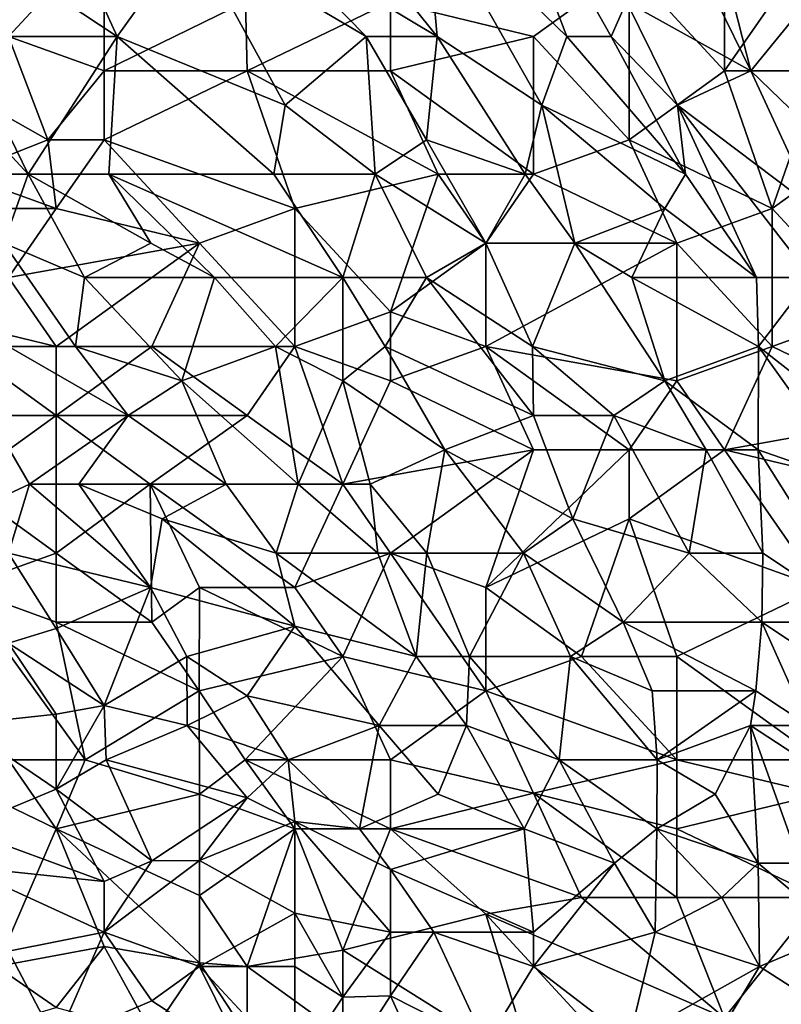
# Model space of a CAD drawing. Extents: x -0.3 to 0.3, y -0.266 to 0.266.
# Tile 417 of 430: x 0.249 to 0.275, y 0.153 to 0.187. Entities that reach past the tile are written whole.
import ezdxf

# ---------------------------------------------------------------- set-up
doc = ezdxf.new("R2010")
doc.units = 0

msp = doc.modelspace()

# ---------------------------------------------------------------- linework, layer by layer
for points in [[(0.248327, 0.195915, 1.182935), (0.248327, 0.186361, 1.183232), (0.251637, 0.189944, 1.184825)], [(0.262756, 0.191138, 0.918143), (0.264479, 0.194721, 0.92751), (0.267681, 0.186361, 0.92751)], [(0.269225, 0.186361, 0.932194), (0.264479, 0.194721, 0.92751), (0.26975, 0.187555, 0.935316)], [(0.267681, 0.186361, 0.92751), (0.264479, 0.194721, 0.92751), (0.269225, 0.186361, 0.932194)], [(0.252088, 0.186361, 0.88848), (0.248486, 0.18875, 0.880674), (0.249906, 0.191138, 0.885357)], [(0.252088, 0.186361, 0.88848), (0.249906, 0.191138, 0.885357), (0.254658, 0.189944, 0.896286)], [(0.263184, 0.186361, 0.915021), (0.257215, 0.189944, 0.902531), (0.259336, 0.191138, 0.908776)], [(0.259336, 0.191138, 0.908776), (0.262756, 0.191138, 0.918143), (0.263184, 0.186361, 0.915021)], [(0.266818, 0.183973, 0.922827), (0.262756, 0.191138, 0.918143), (0.267681, 0.186361, 0.92751)], [(0.266818, 0.183973, 0.922827), (0.263184, 0.186361, 0.915021), (0.262756, 0.191138, 0.918143)], [(0.273155, 0.185167, 1.188617), (0.273155, 0.191138, 1.188928), (0.269845, 0.18875, 1.18887)], [(0.273155, 0.185167, 1.188617), (0.276466, 0.189944, 1.188647), (0.273155, 0.191138, 1.188928)], [(0.251637, 0.189944, 1.184825), (0.248327, 0.186361, 1.183232), (0.251637, 0.185167, 1.184775)], [(0.251637, 0.185167, 1.184775), (0.256549, 0.187555, 1.186672), (0.251637, 0.189944, 1.184825)], [(0.257922, 0.183973, 0.90097), (0.252088, 0.186361, 0.88848), (0.254658, 0.189944, 0.896286)], [(0.260731, 0.186361, 0.908776), (0.254658, 0.189944, 0.896286), (0.257215, 0.189944, 0.902531)], [(0.257922, 0.183973, 0.90097), (0.254658, 0.189944, 0.896286), (0.260731, 0.186361, 0.908776)], [(0.257215, 0.189944, 0.902531), (0.263184, 0.186361, 0.915021), (0.260731, 0.186361, 0.908776)], [(0.26975, 0.187555, 0.935316), (0.271732, 0.189944, 0.946245), (0.274069, 0.185167, 0.947806)], [(0.271732, 0.189944, 0.946245), (0.272855, 0.189944, 0.950929), (0.274069, 0.185167, 0.947806)], [(0.274069, 0.185167, 0.947806), (0.272855, 0.189944, 0.950929), (0.276019, 0.187555, 0.960296)], [(0.276466, 0.185167, 1.188351), (0.276466, 0.189944, 1.188647), (0.273155, 0.185167, 1.188617)], [(0.246672, 0.186361, 0.87547), (0.248486, 0.18875, 0.880674), (0.252088, 0.186361, 0.88848)], [(0.266534, 0.186361, 1.188509), (0.269845, 0.18875, 1.18887), (0.261569, 0.187555, 1.187915)], [(0.269845, 0.182778, 1.188323), (0.269845, 0.18875, 1.18887), (0.266534, 0.186361, 1.188509)], [(0.269845, 0.182778, 1.188323), (0.273155, 0.185167, 1.188617), (0.269845, 0.18875, 1.18887)], [(0.256603, 0.185167, 1.186604), (0.256549, 0.187555, 1.186672), (0.251637, 0.185167, 1.184775)], [(0.256603, 0.185167, 1.186604), (0.261569, 0.187555, 1.187915), (0.256549, 0.187555, 1.186672)], [(0.261569, 0.185167, 1.187782), (0.261569, 0.187555, 1.187915), (0.256603, 0.185167, 1.186604)], [(0.261569, 0.185167, 1.187782), (0.266534, 0.186361, 1.188509), (0.261569, 0.187555, 1.187915)], [(0.269225, 0.186361, 0.932194), (0.26975, 0.187555, 0.935316), (0.271523, 0.183973, 0.936878)], [(0.271523, 0.183973, 0.936878), (0.26975, 0.187555, 0.935316), (0.274069, 0.185167, 0.947806)], [(0.274069, 0.185167, 0.947806), (0.276019, 0.187555, 0.960296), (0.277775, 0.181584, 0.957173)], [(0.243361, 0.186361, 1.18022), (0.249684, 0.182778, 1.18355), (0.248327, 0.186361, 1.183232)], [(0.243361, 0.186361, 1.18022), (0.246672, 0.181584, 1.181616), (0.249684, 0.182778, 1.18355)], [(0.245689, 0.185167, 0.872868), (0.246672, 0.186361, 0.87547), (0.249006, 0.181584, 0.880674)], [(0.249006, 0.181584, 0.880674), (0.246672, 0.186361, 0.87547), (0.252088, 0.186361, 0.88848)], [(0.249684, 0.182778, 1.18355), (0.251637, 0.185167, 1.184775), (0.248327, 0.186361, 1.183232)], [(0.249006, 0.181584, 0.880674), (0.252088, 0.186361, 0.88848), (0.251803, 0.181584, 0.886919)], [(0.251803, 0.181584, 0.886919), (0.252088, 0.186361, 0.88848), (0.257525, 0.181584, 0.899408)], [(0.252088, 0.186361, 0.88848), (0.257922, 0.183973, 0.90097), (0.257525, 0.181584, 0.899408)], [(0.260731, 0.186361, 0.908776), (0.261037, 0.181584, 0.907214), (0.257922, 0.183973, 0.90097)], [(0.262817, 0.182778, 0.911898), (0.260731, 0.186361, 0.908776), (0.263184, 0.186361, 0.915021)], [(0.261037, 0.181584, 0.907214), (0.260731, 0.186361, 0.908776), (0.262817, 0.182778, 0.911898)], [(0.266534, 0.186361, 1.188509), (0.261569, 0.185167, 1.187782), (0.266534, 0.181584, 1.187966)], [(0.263184, 0.186361, 0.915021), (0.266239, 0.181584, 0.919704), (0.262817, 0.182778, 0.911898)], [(0.266239, 0.181584, 0.919704), (0.263184, 0.186361, 0.915021), (0.266818, 0.183973, 0.922827)], [(0.266534, 0.186361, 1.188509), (0.266534, 0.181584, 1.187966), (0.269845, 0.182778, 1.188323)], [(0.267681, 0.186361, 0.92751), (0.271798, 0.181584, 0.935316), (0.266818, 0.183973, 0.922827)], [(0.271798, 0.181584, 0.935316), (0.267681, 0.186361, 0.92751), (0.269225, 0.186361, 0.932194)], [(0.271798, 0.181584, 0.935316), (0.269225, 0.186361, 0.932194), (0.271523, 0.183973, 0.936878)], [(0.246326, 0.181584, 0.874429), (0.245689, 0.185167, 0.872868), (0.249006, 0.181584, 0.880674)], [(0.249684, 0.182778, 1.18355), (0.251637, 0.182778, 1.184513), (0.251637, 0.185167, 1.184775)], [(0.251637, 0.182778, 1.184513), (0.256603, 0.185167, 1.186604), (0.251637, 0.185167, 1.184775)], [(0.251637, 0.182778, 1.184513), (0.258258, 0.18039, 1.186386), (0.256603, 0.185167, 1.186604)], [(0.263224, 0.181584, 1.187577), (0.261569, 0.185167, 1.187782), (0.256603, 0.185167, 1.186604)], [(0.258258, 0.18039, 1.186386), (0.263224, 0.181584, 1.187577), (0.256603, 0.185167, 1.186604)], [(0.261569, 0.185167, 1.187782), (0.263224, 0.181584, 1.187577), (0.266534, 0.181584, 1.187966)], [(0.269845, 0.182778, 1.188323), (0.274811, 0.18039, 1.187747), (0.273155, 0.185167, 1.188617)], [(0.271523, 0.183973, 0.936878), (0.274069, 0.185167, 0.947806), (0.276269, 0.18039, 0.949367)], [(0.274811, 0.18039, 1.187747), (0.276466, 0.185167, 1.188351), (0.273155, 0.185167, 1.188617)], [(0.276269, 0.18039, 0.949367), (0.274069, 0.185167, 0.947806), (0.277775, 0.181584, 0.957173)], [(0.274811, 0.18039, 1.187747), (0.278121, 0.182778, 1.18778), (0.276466, 0.185167, 1.188351)], [(0.257525, 0.181584, 0.899408), (0.257922, 0.183973, 0.90097), (0.261037, 0.181584, 0.907214)], [(0.267965, 0.179195, 0.922827), (0.266239, 0.181584, 0.919704), (0.266818, 0.183973, 0.922827)], [(0.271088, 0.18039, 0.932194), (0.266818, 0.183973, 0.922827), (0.271798, 0.181584, 0.935316)], [(0.267965, 0.179195, 0.922827), (0.266818, 0.183973, 0.922827), (0.271088, 0.18039, 0.932194)], [(0.271523, 0.183973, 0.936878), (0.276269, 0.18039, 0.949367), (0.276163, 0.178001, 0.946245)], [(0.276163, 0.178001, 0.946245), (0.274261, 0.178001, 0.94), (0.271523, 0.183973, 0.936878)], [(0.271798, 0.181584, 0.935316), (0.271523, 0.183973, 0.936878), (0.274261, 0.178001, 0.94)], [(0.249684, 0.182778, 1.18355), (0.246672, 0.181584, 1.181616), (0.249982, 0.18039, 1.183257)], [(0.249982, 0.18039, 1.183257), (0.251637, 0.182778, 1.184513), (0.249684, 0.182778, 1.18355)], [(0.249982, 0.18039, 1.183257), (0.254948, 0.179195, 1.185084), (0.251637, 0.182778, 1.184513)], [(0.254948, 0.179195, 1.185084), (0.258258, 0.18039, 1.186386), (0.251637, 0.182778, 1.184513)], [(0.264879, 0.179195, 0.915322), (0.261037, 0.181584, 0.907214), (0.262817, 0.182778, 0.911898)], [(0.264879, 0.179195, 0.915322), (0.262817, 0.182778, 0.911898), (0.266239, 0.181584, 0.919704)], [(0.2715, 0.179195, 1.187619), (0.269845, 0.182778, 1.188323), (0.266534, 0.181584, 1.187966)], [(0.274811, 0.18039, 1.187747), (0.269845, 0.182778, 1.188323), (0.2715, 0.179195, 1.187619)], [(0.278121, 0.176807, 1.186282), (0.278121, 0.182778, 1.18778), (0.274811, 0.18039, 1.187747)], [(0.249982, 0.18039, 1.183257), (0.246672, 0.181584, 1.181616), (0.245017, 0.18039, 1.18016)], [(0.248168, 0.179195, 0.879113), (0.246326, 0.181584, 0.874429), (0.249006, 0.181584, 0.880674)], [(0.248168, 0.179195, 0.879113), (0.249006, 0.181584, 0.880674), (0.250966, 0.178001, 0.885357)], [(0.249006, 0.181584, 0.880674), (0.251803, 0.181584, 0.886919), (0.253256, 0.179195, 0.890041)], [(0.250966, 0.178001, 0.885357), (0.249006, 0.181584, 0.880674), (0.253256, 0.179195, 0.890041)], [(0.259914, 0.178001, 0.904033), (0.251803, 0.181584, 0.886919), (0.257525, 0.181584, 0.899408)], [(0.253256, 0.179195, 0.890041), (0.251803, 0.181584, 0.886919), (0.255465, 0.178001, 0.894725)], [(0.255465, 0.178001, 0.894725), (0.251803, 0.181584, 0.886919), (0.259914, 0.178001, 0.904033)], [(0.259914, 0.178001, 0.904033), (0.257525, 0.181584, 0.899408), (0.261037, 0.181584, 0.907214)], [(0.258258, 0.18039, 1.186386), (0.261569, 0.176807, 1.186018), (0.263224, 0.181584, 1.187577)], [(0.262823, 0.178001, 0.910337), (0.259914, 0.178001, 0.904033), (0.261037, 0.181584, 0.907214)], [(0.264879, 0.179195, 0.915322), (0.262823, 0.178001, 0.910337), (0.261037, 0.181584, 0.907214)], [(0.261569, 0.176807, 1.186018), (0.264879, 0.179195, 1.187248), (0.263224, 0.181584, 1.187577)], [(0.264879, 0.179195, 1.187248), (0.266534, 0.181584, 1.187966), (0.263224, 0.181584, 1.187577)], [(0.264879, 0.179195, 1.187248), (0.2715, 0.179195, 1.187619), (0.266534, 0.181584, 1.187966)], [(0.267965, 0.179195, 0.922827), (0.264879, 0.179195, 0.915322), (0.266239, 0.181584, 0.919704)], [(0.271088, 0.18039, 0.932194), (0.271798, 0.181584, 0.935316), (0.274261, 0.178001, 0.94)], [(0.249982, 0.18039, 1.183257), (0.245017, 0.18039, 1.18016), (0.248327, 0.178001, 1.181513)], [(0.248327, 0.178001, 1.181513), (0.254948, 0.179195, 1.185084), (0.249982, 0.18039, 1.183257)], [(0.258258, 0.175613, 1.18482), (0.258258, 0.18039, 1.186386), (0.254948, 0.179195, 1.185084)], [(0.258258, 0.175613, 1.18482), (0.261569, 0.176807, 1.186018), (0.258258, 0.18039, 1.186386)], [(0.269936, 0.178001, 0.92751), (0.267965, 0.179195, 0.922827), (0.271088, 0.18039, 0.932194)], [(0.269936, 0.178001, 0.92751), (0.271088, 0.18039, 0.932194), (0.274261, 0.178001, 0.94)], [(0.274811, 0.175613, 1.18631), (0.274811, 0.18039, 1.187747), (0.2715, 0.179195, 1.187619)], [(0.274811, 0.175613, 1.18631), (0.278121, 0.176807, 1.186282), (0.274811, 0.18039, 1.187747)], [(0.248168, 0.179195, 0.879113), (0.250966, 0.178001, 0.885357), (0.250649, 0.175613, 0.885357)], [(0.248327, 0.175613, 0.880621), (0.248168, 0.179195, 0.879113), (0.250649, 0.175613, 0.885357)], [(0.254948, 0.179195, 1.185084), (0.248327, 0.178001, 1.181513), (0.249982, 0.175613, 1.181426)], [(0.254948, 0.179195, 1.185084), (0.249982, 0.175613, 1.181426), (0.253293, 0.175613, 1.183063)], [(0.250966, 0.178001, 0.885357), (0.253256, 0.179195, 0.890041), (0.255465, 0.178001, 0.894725)], [(0.254948, 0.179195, 1.185084), (0.253293, 0.175613, 1.183063), (0.258258, 0.175613, 1.18482)], [(0.264879, 0.175613, 1.186063), (0.264879, 0.179195, 1.187248), (0.261569, 0.176807, 1.186018)], [(0.264879, 0.179195, 0.915322), (0.266496, 0.175613, 0.918143), (0.262823, 0.178001, 0.910337)], [(0.266496, 0.175613, 0.918143), (0.264879, 0.179195, 0.915322), (0.267965, 0.179195, 0.922827)], [(0.2715, 0.174418, 1.185963), (0.2715, 0.179195, 1.187619), (0.264879, 0.175613, 1.186063)], [(0.2715, 0.179195, 1.187619), (0.264879, 0.179195, 1.187248), (0.264879, 0.175613, 1.186063)], [(0.266496, 0.175613, 0.918143), (0.267965, 0.179195, 0.922827), (0.271082, 0.174418, 0.929071)], [(0.269936, 0.178001, 0.92751), (0.271082, 0.174418, 0.929071), (0.267965, 0.179195, 0.922827)], [(0.2715, 0.179195, 1.187619), (0.2715, 0.174418, 1.185963), (0.274811, 0.175613, 1.18631)], [(0.245017, 0.176807, 1.178755), (0.249982, 0.175613, 1.181426), (0.248327, 0.178001, 1.181513)], [(0.250966, 0.178001, 0.885357), (0.254339, 0.174418, 0.893164), (0.250649, 0.175613, 0.885357)], [(0.250966, 0.178001, 0.885357), (0.255465, 0.178001, 0.894725), (0.254339, 0.174418, 0.893164)], [(0.255465, 0.178001, 0.894725), (0.257578, 0.175613, 0.899408), (0.254339, 0.174418, 0.893164)], [(0.259914, 0.178001, 0.904033), (0.257578, 0.175613, 0.899408), (0.255465, 0.178001, 0.894725)], [(0.259914, 0.174418, 0.904289), (0.257578, 0.175613, 0.899408), (0.259914, 0.178001, 0.904033)], [(0.261389, 0.175613, 0.907214), (0.259914, 0.178001, 0.904033), (0.262823, 0.178001, 0.910337)], [(0.259914, 0.174418, 0.904289), (0.259914, 0.178001, 0.904033), (0.261389, 0.175613, 0.907214)], [(0.266534, 0.173224, 0.918039), (0.261389, 0.175613, 0.907214), (0.262823, 0.178001, 0.910337)], [(0.266496, 0.175613, 0.918143), (0.266534, 0.173224, 0.918039), (0.262823, 0.178001, 0.910337)], [(0.269936, 0.178001, 0.92751), (0.274261, 0.178001, 0.94), (0.274328, 0.175613, 0.938439)], [(0.274328, 0.175613, 0.938439), (0.271082, 0.174418, 0.929071), (0.269936, 0.178001, 0.92751)], [(0.274261, 0.178001, 0.94), (0.276163, 0.178001, 0.946245), (0.274328, 0.175613, 0.938439)], [(0.27738, 0.173224, 0.946245), (0.274328, 0.175613, 0.938439), (0.276163, 0.178001, 0.946245)], [(0.249982, 0.175613, 1.181426), (0.245017, 0.176807, 1.178755), (0.249982, 0.173224, 1.180187)], [(0.246672, 0.170836, 1.176607), (0.249982, 0.173224, 1.180187), (0.245017, 0.176807, 1.178755)], [(0.258258, 0.175613, 1.18482), (0.261569, 0.174418, 1.185054), (0.261569, 0.176807, 1.186018)], [(0.261569, 0.174418, 1.185054), (0.264879, 0.175613, 1.186063), (0.261569, 0.176807, 1.186018)], [(0.274811, 0.175613, 1.18631), (0.279776, 0.173224, 1.184348), (0.278121, 0.176807, 1.186282)], [(0.247669, 0.173224, 0.880674), (0.248327, 0.175613, 0.880621), (0.252476, 0.173224, 0.890041)], [(0.250649, 0.175613, 0.885357), (0.252476, 0.173224, 0.890041), (0.248327, 0.175613, 0.880621)], [(0.249982, 0.175613, 1.181426), (0.249982, 0.173224, 1.180187), (0.253293, 0.175613, 1.183063)], [(0.249982, 0.173224, 1.180187), (0.256603, 0.173224, 1.183161), (0.253293, 0.175613, 1.183063)], [(0.252476, 0.173224, 0.890041), (0.250649, 0.175613, 0.885357), (0.254339, 0.174418, 0.893164)], [(0.253293, 0.175613, 1.183063), (0.256603, 0.173224, 1.183161), (0.258258, 0.175613, 1.18482)], [(0.258365, 0.170836, 0.902531), (0.254339, 0.174418, 0.893164), (0.257578, 0.175613, 0.899408)], [(0.256603, 0.173224, 1.183161), (0.259914, 0.170836, 1.18275), (0.258258, 0.175613, 1.18482)], [(0.258365, 0.170836, 0.902531), (0.257578, 0.175613, 0.899408), (0.259914, 0.174418, 0.904289)], [(0.259914, 0.170836, 1.18275), (0.261569, 0.174418, 1.185054), (0.258258, 0.175613, 1.18482)], [(0.259914, 0.174418, 0.904289), (0.261389, 0.175613, 0.907214), (0.26346, 0.17203, 0.911898)], [(0.26346, 0.17203, 0.911898), (0.261389, 0.175613, 0.907214), (0.266534, 0.173224, 0.918039)], [(0.266534, 0.17203, 1.184539), (0.264879, 0.175613, 1.186063), (0.261569, 0.174418, 1.185054)], [(0.269845, 0.17203, 1.184759), (0.2715, 0.174418, 1.185963), (0.264879, 0.175613, 1.186063)], [(0.269845, 0.17203, 1.184759), (0.264879, 0.175613, 1.186063), (0.266534, 0.17203, 1.184539)], [(0.266496, 0.175613, 0.918143), (0.271082, 0.174418, 0.929071), (0.269316, 0.173224, 0.924388)], [(0.269316, 0.173224, 0.924388), (0.266534, 0.173224, 0.918039), (0.266496, 0.175613, 0.918143)], [(0.274315, 0.17203, 0.936878), (0.271082, 0.174418, 0.929071), (0.274328, 0.175613, 0.938439)], [(0.273155, 0.17203, 1.184753), (0.274811, 0.175613, 1.18631), (0.2715, 0.174418, 1.185963)], [(0.279776, 0.173224, 1.184348), (0.274811, 0.175613, 1.18631), (0.273155, 0.17203, 1.184753)], [(0.277744, 0.170836, 0.946245), (0.274315, 0.17203, 0.936878), (0.274328, 0.175613, 0.938439)], [(0.274328, 0.175613, 0.938439), (0.27738, 0.173224, 0.946245), (0.277744, 0.170836, 0.946245)], [(0.255873, 0.170836, 0.897847), (0.252476, 0.173224, 0.890041), (0.254339, 0.174418, 0.893164)], [(0.258365, 0.170836, 0.902531), (0.255873, 0.170836, 0.897847), (0.254339, 0.174418, 0.893164)], [(0.259914, 0.174418, 0.904289), (0.260867, 0.170836, 0.907214), (0.258365, 0.170836, 0.902531)], [(0.260867, 0.170836, 0.907214), (0.259914, 0.174418, 0.904289), (0.26346, 0.17203, 0.911898)], [(0.266534, 0.17203, 1.184539), (0.261569, 0.174418, 1.185054), (0.259914, 0.170836, 1.18275)], [(0.271082, 0.174418, 0.929071), (0.272515, 0.17203, 0.932194), (0.269316, 0.173224, 0.924388)], [(0.269845, 0.17203, 1.184759), (0.273155, 0.17203, 1.184753), (0.2715, 0.174418, 1.185963)], [(0.272515, 0.17203, 0.932194), (0.271082, 0.174418, 0.929071), (0.274315, 0.17203, 0.936878)], [(0.246481, 0.169641, 0.882235), (0.247669, 0.173224, 0.880674), (0.249057, 0.170836, 0.885357)], [(0.246672, 0.170836, 1.176607), (0.249982, 0.168447, 1.177125), (0.249982, 0.173224, 1.180187)], [(0.249057, 0.170836, 0.885357), (0.247669, 0.173224, 0.880674), (0.252476, 0.173224, 0.890041)], [(0.250764, 0.170836, 0.88848), (0.249057, 0.170836, 0.885357), (0.252476, 0.173224, 0.890041)], [(0.249982, 0.173224, 1.180187), (0.253242, 0.170836, 1.180428), (0.256603, 0.173224, 1.183161)], [(0.249982, 0.173224, 1.180187), (0.249982, 0.168447, 1.177125), (0.253242, 0.170836, 1.180428)], [(0.255873, 0.170836, 0.897847), (0.250764, 0.170836, 0.88848), (0.252476, 0.173224, 0.890041)], [(0.256603, 0.173224, 1.183161), (0.253242, 0.170836, 1.180428), (0.259914, 0.170836, 1.18275)], [(0.26346, 0.17203, 0.911898), (0.266534, 0.173224, 0.918039), (0.267891, 0.169641, 0.921265)], [(0.266534, 0.173224, 0.918039), (0.269316, 0.173224, 0.924388), (0.267891, 0.169641, 0.921265)], [(0.269316, 0.173224, 0.924388), (0.27193, 0.168447, 0.930633), (0.267891, 0.169641, 0.921265)], [(0.272515, 0.17203, 0.932194), (0.27193, 0.168447, 0.930633), (0.269316, 0.173224, 0.924388)], [(0.273155, 0.17203, 1.184753), (0.278121, 0.170836, 1.18345), (0.279776, 0.173224, 1.184348)], [(0.261569, 0.168447, 1.181589), (0.266534, 0.17203, 1.184539), (0.259914, 0.170836, 1.18275)], [(0.26346, 0.17203, 0.911898), (0.262834, 0.168447, 0.911898), (0.260867, 0.170836, 0.907214)], [(0.261569, 0.168447, 1.181589), (0.264879, 0.167253, 1.181316), (0.266534, 0.17203, 1.184539)], [(0.262834, 0.168447, 0.911898), (0.26346, 0.17203, 0.911898), (0.266186, 0.168447, 0.918143)], [(0.26346, 0.17203, 0.911898), (0.267891, 0.169641, 0.921265), (0.266186, 0.168447, 0.918143)], [(0.269845, 0.17203, 1.184759), (0.264879, 0.167253, 1.181316), (0.269845, 0.169641, 1.183342)], [(0.266534, 0.17203, 1.184539), (0.264879, 0.167253, 1.181316), (0.269845, 0.17203, 1.184759)], [(0.269845, 0.169641, 1.183342), (0.273155, 0.17203, 1.184753), (0.269845, 0.17203, 1.184759)], [(0.269845, 0.169641, 1.183342), (0.276466, 0.167253, 1.181393), (0.273155, 0.17203, 1.184753)], [(0.27193, 0.168447, 0.930633), (0.272515, 0.17203, 0.932194), (0.274483, 0.168447, 0.936878)], [(0.272515, 0.17203, 0.932194), (0.274315, 0.17203, 0.936878), (0.274483, 0.168447, 0.936878)], [(0.273155, 0.17203, 1.184753), (0.276466, 0.167253, 1.181393), (0.278121, 0.170836, 1.18345)], [(0.277744, 0.170836, 0.946245), (0.278089, 0.166059, 0.946245), (0.274315, 0.17203, 0.936878)], [(0.274483, 0.168447, 0.936878), (0.274315, 0.17203, 0.936878), (0.278089, 0.166059, 0.946245)], [(0.248327, 0.168447, 0.886917), (0.246481, 0.169641, 0.882235), (0.249057, 0.170836, 0.885357)], [(0.246672, 0.167253, 1.173784), (0.249982, 0.168447, 1.177125), (0.246672, 0.170836, 1.176607)], [(0.253245, 0.167253, 0.896286), (0.248327, 0.168447, 0.886917), (0.249057, 0.170836, 0.885357)], [(0.253245, 0.167253, 0.896286), (0.249057, 0.170836, 0.885357), (0.250764, 0.170836, 0.88848)], [(0.249982, 0.168447, 1.177125), (0.253293, 0.166059, 1.177026), (0.253242, 0.170836, 1.180428)], [(0.25365, 0.169641, 0.894725), (0.250764, 0.170836, 0.88848), (0.255873, 0.170836, 0.897847)], [(0.253245, 0.167253, 0.896286), (0.250764, 0.170836, 0.88848), (0.25365, 0.169641, 0.894725)], [(0.253242, 0.170836, 1.180428), (0.258258, 0.167253, 1.17989), (0.259914, 0.170836, 1.18275)], [(0.253242, 0.170836, 1.180428), (0.254948, 0.167253, 1.178701), (0.258258, 0.167253, 1.17989)], [(0.253242, 0.170836, 1.180428), (0.253293, 0.166059, 1.177026), (0.254948, 0.167253, 1.178701)], [(0.255873, 0.170836, 0.897847), (0.257605, 0.168447, 0.902531), (0.25365, 0.169641, 0.894725)], [(0.257605, 0.168447, 0.902531), (0.255873, 0.170836, 0.897847), (0.258365, 0.170836, 0.902531)], [(0.258365, 0.170836, 0.902531), (0.261133, 0.168447, 0.908776), (0.257605, 0.168447, 0.902531)], [(0.261569, 0.168447, 1.181589), (0.259914, 0.170836, 1.18275), (0.258258, 0.167253, 1.17989)], [(0.261133, 0.168447, 0.908776), (0.258365, 0.170836, 0.902531), (0.260867, 0.170836, 0.907214)], [(0.262834, 0.168447, 0.911898), (0.261133, 0.168447, 0.908776), (0.260867, 0.170836, 0.907214)], [(0.25365, 0.169641, 0.894725), (0.258258, 0.165918, 0.905653), (0.253245, 0.167253, 0.896286)], [(0.257605, 0.168447, 0.902531), (0.258258, 0.165918, 0.905653), (0.25365, 0.169641, 0.894725)], [(0.264879, 0.167253, 1.181316), (0.26819, 0.164864, 1.179861), (0.269845, 0.169641, 1.183342)], [(0.267891, 0.169641, 0.921265), (0.269641, 0.166059, 0.925949), (0.266186, 0.168447, 0.918143)], [(0.269641, 0.166059, 0.925949), (0.267891, 0.169641, 0.921265), (0.27193, 0.168447, 0.930633)], [(0.269845, 0.169641, 1.183342), (0.26819, 0.164864, 1.179861), (0.2715, 0.164864, 1.179992)], [(0.269845, 0.169641, 1.183342), (0.2715, 0.164864, 1.179992), (0.276466, 0.167253, 1.181393)], [(0.246672, 0.167253, 1.173784), (0.249982, 0.166059, 1.175191), (0.249982, 0.168447, 1.177125)], [(0.248327, 0.168447, 0.886917), (0.253245, 0.167253, 0.896286), (0.249982, 0.165839, 0.893164)], [(0.248327, 0.165331, 0.891602), (0.248327, 0.168447, 0.886917), (0.249982, 0.165839, 0.893164)], [(0.249982, 0.166059, 1.175191), (0.253293, 0.166059, 1.177026), (0.249982, 0.168447, 1.177125)], [(0.26246, 0.164864, 0.913459), (0.257605, 0.168447, 0.902531), (0.261133, 0.168447, 0.908776)], [(0.257605, 0.168447, 0.902531), (0.26246, 0.164864, 0.913459), (0.258258, 0.165918, 0.905653)], [(0.258258, 0.167253, 1.17989), (0.259914, 0.164864, 1.178506), (0.261569, 0.168447, 1.181589)], [(0.259914, 0.164864, 1.178506), (0.264879, 0.16367, 1.178579), (0.261569, 0.168447, 1.181589)], [(0.26246, 0.164864, 0.913459), (0.261133, 0.168447, 0.908776), (0.262834, 0.168447, 0.911898)], [(0.261569, 0.168447, 1.181589), (0.264879, 0.16367, 1.178579), (0.264879, 0.167253, 1.181316)], [(0.264312, 0.164864, 0.916582), (0.26246, 0.164864, 0.913459), (0.262834, 0.168447, 0.911898)], [(0.264312, 0.164864, 0.916582), (0.262834, 0.168447, 0.911898), (0.266186, 0.168447, 0.918143)], [(0.264312, 0.164864, 0.916582), (0.266186, 0.168447, 0.918143), (0.267818, 0.164864, 0.922827)], [(0.266186, 0.168447, 0.918143), (0.269641, 0.166059, 0.925949), (0.267818, 0.164864, 0.922827)], [(0.274443, 0.166059, 0.936878), (0.269641, 0.166059, 0.925949), (0.27193, 0.168447, 0.930633)], [(0.27193, 0.168447, 0.930633), (0.274483, 0.168447, 0.936878), (0.274443, 0.166059, 0.936878)], [(0.274443, 0.166059, 0.936878), (0.274483, 0.168447, 0.936878), (0.278089, 0.166059, 0.946245)], [(0.249982, 0.166059, 1.175191), (0.246672, 0.167253, 1.173784), (0.250984, 0.161281, 1.17106)], [(0.248327, 0.161281, 1.168891), (0.250984, 0.161281, 1.17106), (0.246672, 0.167253, 1.173784)], [(0.251637, 0.163165, 0.899408), (0.249982, 0.165839, 0.893164), (0.253245, 0.167253, 0.896286)], [(0.251637, 0.163165, 0.899408), (0.253245, 0.167253, 0.896286), (0.254506, 0.164864, 0.90097)], [(0.254506, 0.164864, 0.90097), (0.253245, 0.167253, 0.896286), (0.258258, 0.165918, 0.905653)], [(0.253293, 0.166059, 1.177026), (0.254941, 0.16367, 1.175744), (0.254948, 0.167253, 1.178701)], [(0.259914, 0.164864, 1.178506), (0.254948, 0.167253, 1.178701), (0.254941, 0.16367, 1.175744)], [(0.254948, 0.167253, 1.178701), (0.259914, 0.164864, 1.178506), (0.258258, 0.167253, 1.17989)], [(0.264879, 0.167253, 1.181316), (0.264879, 0.16367, 1.178579), (0.26819, 0.164864, 1.179861)], [(0.276466, 0.167253, 1.181393), (0.2715, 0.164864, 1.179992), (0.276466, 0.161281, 1.176795)], [(0.249982, 0.166059, 1.175191), (0.254941, 0.16367, 1.175744), (0.253293, 0.166059, 1.177026)], [(0.250984, 0.161281, 1.17106), (0.254941, 0.16367, 1.175744), (0.249982, 0.166059, 1.175191)], [(0.258258, 0.165918, 0.905653), (0.256603, 0.163501, 0.905653), (0.254506, 0.164864, 0.90097)], [(0.261174, 0.162476, 0.913459), (0.256603, 0.163501, 0.905653), (0.258258, 0.165918, 0.905653)], [(0.258258, 0.165918, 0.905653), (0.26246, 0.164864, 0.913459), (0.261174, 0.162476, 0.913459)], [(0.269641, 0.166059, 0.925949), (0.270641, 0.16367, 0.929071), (0.267818, 0.164864, 0.922827)], [(0.269641, 0.166059, 0.925949), (0.274443, 0.166059, 0.936878), (0.274234, 0.16367, 0.936878)], [(0.270641, 0.16367, 0.929071), (0.269641, 0.166059, 0.925949), (0.274234, 0.16367, 0.936878)], [(0.274443, 0.166059, 0.936878), (0.276058, 0.162476, 0.941561), (0.274234, 0.16367, 0.936878)], [(0.278036, 0.16367, 0.946245), (0.274443, 0.166059, 0.936878), (0.278089, 0.166059, 0.946245)], [(0.274443, 0.166059, 0.936878), (0.278036, 0.16367, 0.946245), (0.276058, 0.162476, 0.941561)], [(0.248327, 0.165331, 0.891602), (0.249982, 0.165839, 0.893164), (0.251637, 0.163165, 0.899408)], [(0.246672, 0.162509, 0.894725), (0.248327, 0.165331, 0.891602), (0.249982, 0.162863, 0.897847)], [(0.248327, 0.165331, 0.891602), (0.251637, 0.163165, 0.899408), (0.249982, 0.162863, 0.897847)], [(0.254518, 0.162476, 0.904092), (0.251637, 0.163165, 0.899408), (0.254506, 0.164864, 0.90097)], [(0.254518, 0.162476, 0.904092), (0.254506, 0.164864, 0.90097), (0.256603, 0.163501, 0.905653)], [(0.254941, 0.16367, 1.175744), (0.256537, 0.161281, 1.174183), (0.259914, 0.164864, 1.178506)], [(0.256537, 0.161281, 1.174183), (0.261569, 0.161281, 1.175876), (0.259914, 0.164864, 1.178506)], [(0.259914, 0.164864, 1.178506), (0.261569, 0.161281, 1.175876), (0.264879, 0.16367, 1.178579)], [(0.264205, 0.162476, 0.918143), (0.261174, 0.162476, 0.913459), (0.26246, 0.164864, 0.913459)], [(0.264205, 0.162476, 0.918143), (0.26246, 0.164864, 0.913459), (0.264312, 0.164864, 0.916582)], [(0.264205, 0.162476, 0.918143), (0.264312, 0.164864, 0.916582), (0.267425, 0.161281, 0.924388)], [(0.264312, 0.164864, 0.916582), (0.267818, 0.164864, 0.922827), (0.267425, 0.161281, 0.924388)], [(0.264879, 0.16367, 1.178579), (0.2715, 0.161281, 1.177093), (0.26819, 0.164864, 1.179861)], [(0.267425, 0.161281, 0.924388), (0.267818, 0.164864, 0.922827), (0.270816, 0.161281, 0.930633)], [(0.270816, 0.161281, 0.930633), (0.267818, 0.164864, 0.922827), (0.270641, 0.16367, 0.929071)], [(0.2715, 0.164864, 1.179992), (0.26819, 0.164864, 1.179861), (0.2715, 0.161281, 1.177093)], [(0.2715, 0.164864, 1.179992), (0.2715, 0.161281, 1.177093), (0.276466, 0.161281, 1.176795)], [(0.250984, 0.161281, 1.17106), (0.254948, 0.160087, 1.172152), (0.254941, 0.16367, 1.175744)], [(0.258022, 0.161281, 0.910337), (0.254518, 0.162476, 0.904092), (0.256603, 0.163501, 0.905653)], [(0.254948, 0.160087, 1.172152), (0.256537, 0.161281, 1.174183), (0.254941, 0.16367, 1.175744)], [(0.258022, 0.161281, 0.910337), (0.256603, 0.163501, 0.905653), (0.261174, 0.162476, 0.913459)], [(0.264879, 0.16367, 1.178579), (0.261569, 0.161281, 1.175876), (0.266534, 0.160123, 1.175744)], [(0.264879, 0.16367, 1.178579), (0.266534, 0.160123, 1.175744), (0.2715, 0.161281, 1.177093)], [(0.270641, 0.16367, 0.929071), (0.274234, 0.16367, 0.936878), (0.270816, 0.161281, 0.930633)], [(0.274234, 0.16367, 0.936878), (0.274054, 0.162476, 0.936878), (0.270816, 0.161281, 0.930633)], [(0.276058, 0.162476, 0.941561), (0.274054, 0.162476, 0.936878), (0.274234, 0.16367, 0.936878)], [(0.251637, 0.163165, 0.899408), (0.251712, 0.161281, 0.902531), (0.249982, 0.160267, 0.902531)], [(0.249982, 0.160267, 0.902531), (0.249982, 0.162863, 0.897847), (0.251637, 0.163165, 0.899408)], [(0.251637, 0.163165, 0.899408), (0.254518, 0.162476, 0.904092), (0.251712, 0.161281, 0.902531)], [(0.246672, 0.162509, 0.894725), (0.249982, 0.162863, 0.897847), (0.249982, 0.160267, 0.902531)], [(0.246672, 0.158893, 0.902522), (0.246672, 0.162509, 0.894725), (0.249982, 0.160267, 0.902531)], [(0.254518, 0.162476, 0.904092), (0.256603, 0.15996, 0.910337), (0.251712, 0.161281, 0.902531)], [(0.256603, 0.15996, 0.910337), (0.254518, 0.162476, 0.904092), (0.258022, 0.161281, 0.910337)], [(0.258022, 0.161281, 0.910337), (0.261174, 0.162476, 0.913459), (0.2605, 0.158893, 0.916582)], [(0.261174, 0.162476, 0.913459), (0.263224, 0.160087, 0.918855), (0.2605, 0.158893, 0.916582)], [(0.263224, 0.160087, 0.918855), (0.261174, 0.162476, 0.913459), (0.264205, 0.162476, 0.918143)], [(0.266202, 0.158893, 0.924388), (0.263224, 0.160087, 0.918855), (0.264205, 0.162476, 0.918143)], [(0.266202, 0.158893, 0.924388), (0.264205, 0.162476, 0.918143), (0.267425, 0.161281, 0.924388)], [(0.272831, 0.160087, 0.935316), (0.270816, 0.161281, 0.930633), (0.274054, 0.162476, 0.936878)], [(0.274317, 0.157699, 0.94), (0.272831, 0.160087, 0.935316), (0.274054, 0.162476, 0.936878)], [(0.274054, 0.162476, 0.936878), (0.276058, 0.162476, 0.941561), (0.277694, 0.160087, 0.946245)], [(0.277694, 0.160087, 0.946245), (0.27577, 0.157699, 0.943122), (0.274054, 0.162476, 0.936878)], [(0.274317, 0.157699, 0.94), (0.274054, 0.162476, 0.936878), (0.27577, 0.157699, 0.943122)], [(0.245017, 0.161281, 1.165215), (0.249982, 0.158893, 1.167382), (0.248327, 0.161281, 1.168891)], [(0.245017, 0.161281, 1.165215), (0.247904, 0.154116, 1.158571), (0.249982, 0.158893, 1.167382)], [(0.248327, 0.161281, 1.168891), (0.249982, 0.158893, 1.167382), (0.250984, 0.161281, 1.17106)], [(0.254948, 0.160087, 1.172152), (0.250984, 0.161281, 1.17106), (0.249982, 0.158893, 1.167382)], [(0.249982, 0.160267, 0.902531), (0.251712, 0.161281, 0.902531), (0.253293, 0.157785, 0.910337)], [(0.251712, 0.161281, 0.902531), (0.256603, 0.15996, 0.910337), (0.253293, 0.157785, 0.910337)], [(0.258258, 0.158893, 1.172363), (0.256537, 0.161281, 1.174183), (0.254948, 0.160087, 1.172152)], [(0.256537, 0.161281, 1.174183), (0.261569, 0.158893, 1.173521), (0.261569, 0.161281, 1.175876)], [(0.258258, 0.158893, 1.172363), (0.261569, 0.158893, 1.173521), (0.256537, 0.161281, 1.174183)], [(0.258258, 0.159145, 0.913459), (0.256603, 0.15996, 0.910337), (0.258022, 0.161281, 0.910337)], [(0.258258, 0.159145, 0.913459), (0.258022, 0.161281, 0.910337), (0.2605, 0.158893, 0.916582)], [(0.261569, 0.158893, 1.173521), (0.266534, 0.160123, 1.175744), (0.261569, 0.161281, 1.175876)], [(0.269342, 0.157699, 0.930633), (0.266202, 0.158893, 0.924388), (0.267425, 0.161281, 0.924388)], [(0.266534, 0.160123, 1.175744), (0.2715, 0.158893, 1.174948), (0.2715, 0.161281, 1.177093)], [(0.270816, 0.161281, 0.930633), (0.270804, 0.158893, 0.932194), (0.267425, 0.161281, 0.924388)], [(0.267425, 0.161281, 0.924388), (0.270804, 0.158893, 0.932194), (0.269342, 0.157699, 0.930633)], [(0.272831, 0.160087, 0.935316), (0.270804, 0.158893, 0.932194), (0.270816, 0.161281, 0.930633)], [(0.276466, 0.160087, 1.175761), (0.276466, 0.161281, 1.176795), (0.2715, 0.161281, 1.177093)], [(0.2715, 0.158893, 1.174948), (0.276466, 0.160087, 1.175761), (0.2715, 0.161281, 1.177093)], [(0.246672, 0.158893, 0.902522), (0.249982, 0.160267, 0.902531), (0.251637, 0.157065, 0.910337)], [(0.251637, 0.157065, 0.910337), (0.249982, 0.160267, 0.902531), (0.253293, 0.157785, 0.910337)], [(0.254948, 0.156582, 1.167938), (0.254948, 0.160087, 1.172152), (0.249982, 0.158893, 1.167382)], [(0.254948, 0.156582, 1.167938), (0.258258, 0.158893, 1.172363), (0.254948, 0.160087, 1.172152)], [(0.2605, 0.158893, 0.916582), (0.263224, 0.160087, 0.918855), (0.266202, 0.158893, 0.924388)], [(0.26819, 0.156504, 1.172299), (0.266534, 0.160123, 1.175744), (0.261569, 0.158893, 1.173521)], [(0.2715, 0.158893, 1.174948), (0.266534, 0.160123, 1.175744), (0.2715, 0.156504, 1.17256)], [(0.2715, 0.156504, 1.17256), (0.266534, 0.160123, 1.175744), (0.26819, 0.156504, 1.172299)], [(0.270804, 0.158893, 0.932194), (0.272831, 0.160087, 0.935316), (0.274317, 0.157699, 0.94)], [(0.276466, 0.160087, 1.175761), (0.2715, 0.158893, 1.174948), (0.276466, 0.156504, 1.172422)], [(0.256603, 0.15996, 0.910337), (0.254948, 0.157795, 0.911898), (0.253293, 0.157785, 0.910337)], [(0.254948, 0.157795, 0.911898), (0.256603, 0.15996, 0.910337), (0.258258, 0.159145, 0.913459)], [(0.254948, 0.157795, 0.911898), (0.258258, 0.159145, 0.913459), (0.258258, 0.155962, 0.918143)], [(0.2605, 0.158893, 0.916582), (0.261569, 0.157477, 0.919704), (0.258258, 0.159145, 0.913459)], [(0.258258, 0.159145, 0.913459), (0.261569, 0.157477, 0.919704), (0.261569, 0.15531, 0.922634)], [(0.258258, 0.155962, 0.918143), (0.258258, 0.159145, 0.913459), (0.261569, 0.15531, 0.922634)], [(0.246672, 0.158893, 0.902522), (0.251637, 0.157065, 0.910337), (0.246672, 0.157582, 0.905653)], [(0.251637, 0.154807, 1.163254), (0.249982, 0.158893, 1.167382), (0.247904, 0.154116, 1.158571)], [(0.254948, 0.154239, 1.164815), (0.254948, 0.156582, 1.167938), (0.249982, 0.158893, 1.167382)], [(0.254948, 0.154239, 1.164815), (0.249982, 0.158893, 1.167382), (0.251637, 0.154807, 1.163254)], [(0.256603, 0.154116, 1.165608), (0.258258, 0.158893, 1.172363), (0.254948, 0.156582, 1.167938)], [(0.256603, 0.154116, 1.165608), (0.259914, 0.154678, 1.167938), (0.258258, 0.158893, 1.172363)], [(0.261569, 0.158893, 1.173521), (0.258258, 0.158893, 1.172363), (0.259914, 0.154678, 1.167938)], [(0.264879, 0.155936, 1.17106), (0.261569, 0.158893, 1.173521), (0.259914, 0.154678, 1.167938)], [(0.266202, 0.158893, 0.924388), (0.261569, 0.157477, 0.919704), (0.2605, 0.158893, 0.916582)], [(0.266202, 0.158893, 0.924388), (0.266534, 0.15531, 0.928879), (0.261569, 0.157477, 0.919704)], [(0.261569, 0.158893, 1.173521), (0.264879, 0.155936, 1.17106), (0.26819, 0.156504, 1.172299)], [(0.269342, 0.157699, 0.930633), (0.266534, 0.15531, 0.928879), (0.266202, 0.158893, 0.924388)], [(0.270746, 0.15531, 0.935316), (0.269342, 0.157699, 0.930633), (0.270804, 0.158893, 0.932194)], [(0.270746, 0.15531, 0.935316), (0.270804, 0.158893, 0.932194), (0.273064, 0.156504, 0.938439)], [(0.273064, 0.156504, 0.938439), (0.270804, 0.158893, 0.932194), (0.274317, 0.157699, 0.94)], [(0.276466, 0.156504, 1.172422), (0.2715, 0.158893, 1.174948), (0.2715, 0.156504, 1.17256)], [(0.251637, 0.15531, 0.913828), (0.253293, 0.157785, 0.910337), (0.254948, 0.157795, 0.911898)], [(0.251637, 0.15531, 0.913828), (0.254948, 0.157795, 0.911898), (0.254948, 0.154116, 0.918351)], [(0.253293, 0.157785, 0.910337), (0.251637, 0.15531, 0.913828), (0.251637, 0.157065, 0.910337)], [(0.254948, 0.157795, 0.911898), (0.258258, 0.155962, 0.918143), (0.254948, 0.154116, 0.918351)], [(0.266534, 0.154116, 0.930348), (0.269342, 0.157699, 0.930633), (0.270746, 0.15531, 0.935316)], [(0.266534, 0.154116, 0.930348), (0.266534, 0.15531, 0.928879), (0.269342, 0.157699, 0.930633)], [(0.273064, 0.156504, 0.938439), (0.274317, 0.157699, 0.94), (0.274369, 0.154116, 0.943122)], [(0.274317, 0.157699, 0.94), (0.27577, 0.157699, 0.943122), (0.277193, 0.15531, 0.947806)], [(0.274369, 0.154116, 0.943122), (0.274317, 0.157699, 0.94), (0.277193, 0.15531, 0.947806)], [(0.246672, 0.157582, 0.905653), (0.251637, 0.15531, 0.913828), (0.248327, 0.154652, 0.913459)], [(0.251637, 0.157065, 0.910337), (0.251637, 0.15531, 0.913828), (0.246672, 0.157582, 0.905653)], [(0.266534, 0.15531, 0.928879), (0.26307, 0.15531, 0.924388), (0.261569, 0.157477, 0.919704)], [(0.261569, 0.15531, 0.922634), (0.261569, 0.157477, 0.919704), (0.26307, 0.15531, 0.924388)], [(0.254948, 0.154239, 1.164815), (0.256603, 0.154116, 1.165608), (0.254948, 0.156582, 1.167938)], [(0.264879, 0.155936, 1.17106), (0.273155, 0.152343, 1.167938), (0.26819, 0.156504, 1.172299)], [(0.2715, 0.156504, 1.17256), (0.26819, 0.156504, 1.172299), (0.273155, 0.152343, 1.167938)], [(0.274369, 0.154116, 0.943122), (0.270746, 0.15531, 0.935316), (0.273064, 0.156504, 0.938439)], [(0.2715, 0.156504, 1.17256), (0.273155, 0.152343, 1.167938), (0.276466, 0.156504, 1.172422)], [(0.276466, 0.156504, 1.172422), (0.273155, 0.152343, 1.167938), (0.276466, 0.151727, 1.167046)], [(0.254948, 0.154116, 0.918351), (0.258258, 0.155962, 0.918143), (0.258258, 0.154116, 0.921079)], [(0.258258, 0.155962, 0.918143), (0.259914, 0.153054, 0.924388), (0.258258, 0.154116, 0.921079)], [(0.258258, 0.155962, 0.918143), (0.261569, 0.15531, 0.922634), (0.259914, 0.153054, 0.924388)], [(0.259914, 0.154678, 1.167938), (0.266534, 0.150533, 1.164599), (0.264879, 0.155936, 1.17106)], [(0.273155, 0.152343, 1.167938), (0.264879, 0.155936, 1.17106), (0.269845, 0.150533, 1.165256)], [(0.266534, 0.150533, 1.164599), (0.269845, 0.150533, 1.165256), (0.264879, 0.155936, 1.17106)], [(0.248327, 0.154652, 0.913459), (0.251637, 0.15531, 0.913828), (0.249982, 0.1515, 0.921265)], [(0.253293, 0.152922, 0.919621), (0.249982, 0.1515, 0.921265), (0.251637, 0.15531, 0.913828)], [(0.253293, 0.152922, 0.919621), (0.251637, 0.15531, 0.913828), (0.254948, 0.154116, 0.918351)], [(0.261569, 0.15531, 0.922634), (0.261569, 0.153105, 0.925949), (0.259914, 0.153054, 0.924388)], [(0.26307, 0.15531, 0.924388), (0.261569, 0.153105, 0.925949), (0.261569, 0.15531, 0.922634)], [(0.261569, 0.153105, 0.925949), (0.26307, 0.15531, 0.924388), (0.264879, 0.151422, 0.932194)], [(0.26307, 0.15531, 0.924388), (0.266534, 0.15531, 0.928879), (0.266534, 0.154116, 0.930348)], [(0.26307, 0.15531, 0.924388), (0.266534, 0.154116, 0.930348), (0.264879, 0.151422, 0.932194)], [(0.266534, 0.154116, 0.930348), (0.270746, 0.15531, 0.935316), (0.269845, 0.15158, 0.938439)], [(0.269845, 0.15158, 0.938439), (0.270746, 0.15531, 0.935316), (0.274369, 0.154116, 0.943122)], [(0.274369, 0.154116, 0.943122), (0.277193, 0.15531, 0.947806), (0.278094, 0.151727, 0.95249)], [(0.246672, 0.151811, 0.919704), (0.248327, 0.154652, 0.913459), (0.249982, 0.1515, 0.921265)], [(0.249982, 0.152692, 1.158571), (0.251637, 0.154807, 1.163254), (0.247904, 0.154116, 1.158571)], [(0.253293, 0.151809, 1.160132), (0.251637, 0.154807, 1.163254), (0.249982, 0.152692, 1.158571)], [(0.251637, 0.154807, 1.163254), (0.253293, 0.151809, 1.160132), (0.254948, 0.154239, 1.164815)], [(0.259914, 0.154678, 1.167938), (0.256603, 0.154116, 1.165608), (0.259914, 0.151727, 1.16394)], [(0.266534, 0.150533, 1.164599), (0.259914, 0.154678, 1.167938), (0.259914, 0.151727, 1.16394)], [(0.246672, 0.151727, 1.153235), (0.249982, 0.152692, 1.158571), (0.247904, 0.154116, 1.158571)], [(0.256603, 0.151727, 1.162242), (0.254948, 0.154239, 1.164815), (0.253293, 0.151809, 1.160132)], [(0.253293, 0.152922, 0.919621), (0.254948, 0.154116, 0.918351), (0.256603, 0.150779, 0.925949)], [(0.254948, 0.154239, 1.164815), (0.256603, 0.151727, 1.162242), (0.256603, 0.154116, 1.165608)], [(0.254948, 0.154116, 0.918351), (0.258258, 0.154116, 0.921079), (0.258258, 0.150558, 0.92751)], [(0.256603, 0.150779, 0.925949), (0.254948, 0.154116, 0.918351), (0.258258, 0.150558, 0.92751)], [(0.256603, 0.154116, 1.165608), (0.256603, 0.151727, 1.162242), (0.259914, 0.151727, 1.16394)], [(0.258258, 0.150558, 0.92751), (0.258258, 0.154116, 0.921079), (0.259914, 0.153054, 0.924388)], [(0.269845, 0.15158, 0.938439), (0.264879, 0.151422, 0.932194), (0.266534, 0.154116, 0.930348)], [(0.269845, 0.15158, 0.938439), (0.274369, 0.154116, 0.943122), (0.272933, 0.151727, 0.943122)], [(0.278094, 0.151727, 0.95249), (0.272933, 0.151727, 0.943122), (0.274369, 0.154116, 0.943122)], [(0.253293, 0.152922, 0.919621), (0.256603, 0.150779, 0.925949), (0.249982, 0.1515, 0.921265)], [(0.258258, 0.150558, 0.92751), (0.259914, 0.153054, 0.924388), (0.259914, 0.150533, 0.928822)], [(0.259914, 0.150533, 0.928822), (0.259914, 0.153054, 0.924388), (0.261569, 0.153105, 0.925949)], [(0.259914, 0.150533, 0.928822), (0.261569, 0.153105, 0.925949), (0.263224, 0.149467, 0.933755)], [(0.263224, 0.149467, 0.933755), (0.261569, 0.153105, 0.925949), (0.264879, 0.151422, 0.932194)]]:
    msp.add_3dface(points)

doc.saveas('drawing.dxf')
